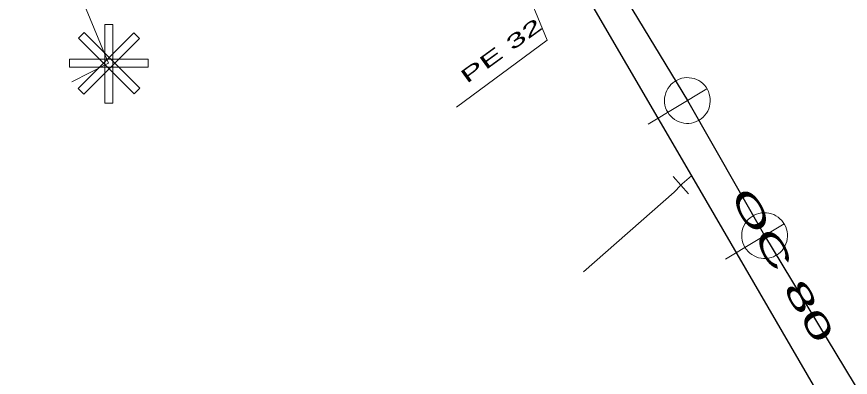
# Model space of a CAD drawing. Extents: x -809028 to -807737, y -990545 to -989489.
# Drawn here: x -808588.7 to -808552.29, y -990007.87 to -989992.11 of the extents above; entities that cross this region are included whole.
import ezdxf

# ---------------------------------------------------------------- set-up
doc = ezdxf.new("R2010")
doc.units = 0
doc.header["$LTSCALE"] = 0.32
for name, color, linetype, lineweight in [('1', 7, 'Continuous', 13), ('12', 7, 'Continuous', 13), ('13', 7, 'Continuous', 13), ('14', 7, 'Continuous', 25), ('17', 7, 'Continuous', 25), ('22', 7, 'Continuous', 13), ('34', 7, 'Continuous', 13)]:
    doc.layers.add(name, color=color, linetype=linetype, lineweight=lineweight)

msp = doc.modelspace()

# ---------------------------------------------------------------- linework, layer by layer
at = {"layer": '12'}
for points in [[(-808584.85, -989992.449), (-808584.5, -989992.449), (-808584.5, -989995.884), (-808584.85, -989995.884)], [(-808583.584, -989992.813), (-808583.336, -989993.061), (-808585.765, -989995.49), (-808586.012, -989995.242)], [(-808586.003, -989993.052), (-808585.756, -989992.804), (-808583.327, -989995.233), (-808583.574, -989995.481)], [(-808582.966, -989993.958), (-808582.966, -989994.308), (-808586.401, -989994.308), (-808586.401, -989993.958)]]:
    msp.add_lwpolyline(points, close=True, dxfattribs=at)
at = {"layer": '13'}
for points in [[(-808588.704, -989984.443), (-808584.692, -989994.135), (-808586.295, -989994.949)], [(-808565.037, -989989.409), (-808566.625, -989990.465), (-808565.535, -989993.138), (-808569.495, -989996.061)], [(-808559.69, -989999.468), (-808559.987, -989999.772), (-808563.949, -990003.256)]]:
    msp.add_lwpolyline(points, dxfattribs=at)
at = {"layer": '14'}
msp.add_lwpolyline([(-808569.23, -989979.334), (-808568.292, -989981.1), (-808559.407, -989995.771), (-808556.033, -990001.675), (-808538.055, -990031.421), (-808535.03, -990036.115), (-808522.248, -990056.603), (-808501.469, -990070.893)], dxfattribs=at)
at = {"layer": '14', "lineweight": 13}
msp.add_lwpolyline([(-808559.69, -989999.468), (-808559.629, -989999.414), (-808559.226, -989999.059)], dxfattribs=at)
at = {"layer": '17'}
msp.add_lwpolyline([(-808567.463, -989984.912), (-808564.903, -989989.315), (-808559.226, -989999.059), (-808546.874, -990020.305), (-808545.364, -990022.763), (-808542.872, -990026.881), (-808542.522, -990027.583), (-808541.645, -990028.908), (-808532.624, -990043.916), (-808522.756, -990058.613), (-808516.815, -990065.144), (-808508.914, -990069.898)], dxfattribs=at)
at = {"layer": '22'}
for p, q in [((-808561.12, -989996.803), (-808558.55, -989995.255)), ((-808557.746, -990002.707), (-808555.176, -990001.159))]:
    msp.add_line(p, q, dxfattribs=at)
for points in [[(-808558.891, -989996.627), (-808558.801, -989996.566), (-808558.717, -989996.495), (-808558.642, -989996.414), (-808558.576, -989996.328), (-808558.52, -989996.233), (-808558.475, -989996.134), (-808558.441, -989996.029), (-808558.419, -989995.923), (-808558.408, -989995.813), (-808558.409, -989995.704), (-808558.422, -989995.595), (-808558.448, -989995.488), (-808558.484, -989995.385), (-808558.532, -989995.287), (-808558.591, -989995.194), (-808558.658, -989995.108), (-808558.735, -989995.03), (-808558.82, -989994.96), (-808558.912, -989994.902), (-808559.01, -989994.853), (-808559.113, -989994.815), (-808559.219, -989994.789), (-808559.328, -989994.774), (-808559.437, -989994.771), (-808559.546, -989994.78), (-808559.653, -989994.802), (-808559.758, -989994.835), (-808559.858, -989994.879), (-808559.953, -989994.934), (-808560.042, -989994.999), (-808560.122, -989995.072), (-808560.194, -989995.155), (-808560.257, -989995.244), (-808560.31, -989995.34), (-808560.351, -989995.442), (-808560.381, -989995.547), (-808560.4, -989995.655), (-808560.407, -989995.764), (-808560.402, -989995.873), (-808560.384, -989995.982), (-808560.356, -989996.087), (-808560.316, -989996.189), (-808560.264, -989996.286), (-808560.203, -989996.376), (-808560.131, -989996.46), (-808560.052, -989996.534), (-808559.965, -989996.601), (-808559.87, -989996.657), (-808559.77, -989996.702), (-808559.667, -989996.736), (-808559.56, -989996.759), (-808559.451, -989996.77), (-808559.341, -989996.769), (-808559.233, -989996.755), (-808559.126, -989996.731), (-808559.022, -989996.694), (-808558.924, -989996.646)], [(-808555.517, -990002.531), (-808555.427, -990002.47), (-808555.343, -990002.399), (-808555.268, -990002.318), (-808555.202, -990002.232), (-808555.146, -990002.137), (-808555.101, -990002.038), (-808555.067, -990001.933), (-808555.045, -990001.827), (-808555.034, -990001.717), (-808555.035, -990001.608), (-808555.048, -990001.499), (-808555.074, -990001.392), (-808555.11, -990001.289), (-808555.158, -990001.191), (-808555.217, -990001.098), (-808555.284, -990001.012), (-808555.361, -990000.934), (-808555.446, -990000.864), (-808555.538, -990000.806), (-808555.636, -990000.757), (-808555.739, -990000.719), (-808555.845, -990000.693), (-808555.954, -990000.678), (-808556.063, -990000.675), (-808556.172, -990000.684), (-808556.279, -990000.706), (-808556.384, -990000.739), (-808556.484, -990000.783), (-808556.579, -990000.838), (-808556.668, -990000.903), (-808556.748, -990000.976), (-808556.82, -990001.059), (-808556.883, -990001.148), (-808556.936, -990001.244), (-808556.977, -990001.346), (-808557.007, -990001.451), (-808557.026, -990001.559), (-808557.033, -990001.668), (-808557.028, -990001.777), (-808557.01, -990001.886), (-808556.982, -990001.991), (-808556.942, -990002.093), (-808556.89, -990002.19), (-808556.829, -990002.28), (-808556.757, -990002.364), (-808556.678, -990002.438), (-808556.591, -990002.505), (-808556.496, -990002.561), (-808556.396, -990002.606), (-808556.293, -990002.64), (-808556.186, -990002.663), (-808556.077, -990002.674), (-808555.967, -990002.673), (-808555.859, -990002.659), (-808555.752, -990002.635), (-808555.648, -990002.598), (-808555.55, -990002.55)]]:
    msp.add_lwpolyline(points, close=True, dxfattribs=at)
at = {"layer": '34'}
msp.add_line((-808560.02, -989999.092), (-808559.36, -989999.843), dxfattribs=at)

# ---------------------------------------------------------------- texts
at = {"layer": '1'}
for s, height, rotation, width, p in [('PE 32 ', 0.6, 36, 1.9, (-808569.043, -989995.055)), ('OC 80 ', 1, 300, 1.95, (-808557.568, -989999.948))]:
    msp.add_text(s, height=height, rotation=rotation, dxfattribs=dict(at, width=width)).set_placement(p)

doc.saveas('drawing.dxf')
